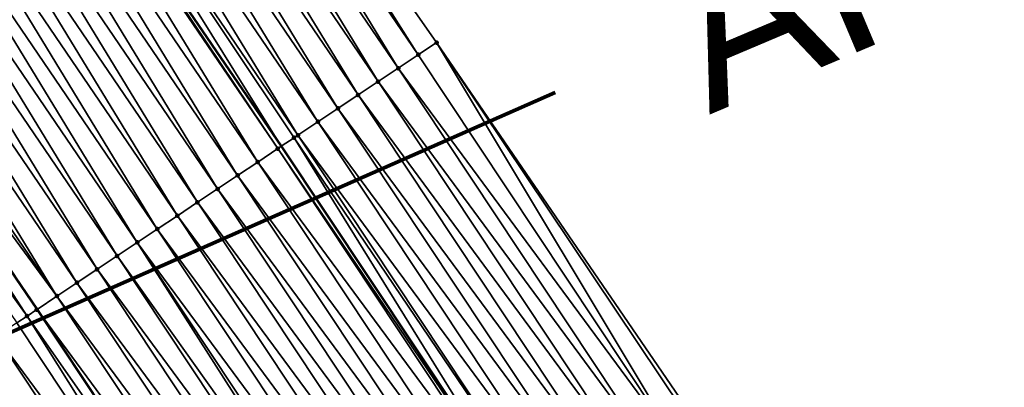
# Model space of a CAD drawing. Header units: feet. Extents: x 2017424 to 2024169, y 808042 to 818730.
# Tile 300 of 329: x 2023226 to 2023267, y 813686 to 813702. Entities that reach past the tile are written whole.
import ezdxf
from ezdxf.enums import TextEntityAlignment as Align

# ---------------------------------------------------------------- set-up
doc = ezdxf.new("R2010")
doc.units = ezdxf.units.FT
doc.header["$MEASUREMENT"] = 0
for name, color, linetype, lineweight in [('EP_Travel Lane', 172, 'Continuous', 53), ('NB-Road Shots', 141, 'Continuous', 100), ('NB-Road X-Section', 40, 'Continuous', 13), ('Notes', 3, 'Continuous', 100), ('STRIPING', 60, 'Continuous', 53)]:
    doc.layers.add(name, color=color, linetype=linetype, lineweight=lineweight)
doc.layers.add('I-77-MM15-17_NB-Surface-BORDER', color=7, linetype='Continuous')
doc.layers.add('I-77-MM15-17_NB-Surface-TIN', color=7, linetype='Continuous')
doc.styles.add('Style-Arial', font='arial.ttf')

msp = doc.modelspace()

# ---------------------------------------------------------------- linework, layer by layer
at = {"layer": 'EP_Travel Lane'}
msp.add_polyline3d([(2023095.217139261, 813890.6225907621, 310.1534967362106), (2023107.427108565, 813874.7935865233, 310.7566388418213), (2023107.427254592, 813874.793397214, 310.7495081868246), (2023119.654622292, 813858.895737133, 311.4049300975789), (2023131.758214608, 813842.9878637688, 312.0704873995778), (2023143.861027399, 813827.0810149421, 312.7758238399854), (2023155.894420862, 813810.9564328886, 313.4268483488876), (2023167.79053418, 813794.891054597, 314.0482284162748), (2023179.768496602, 813778.5941927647, 314.638923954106), (2023191.313452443, 813762.2766654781, 315.3141638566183), (2023202.859272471, 813745.9579167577, 315.9419412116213), (2023214.340250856, 813729.4387250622, 316.5553812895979), (2023225.67862487, 813712.9788930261, 317.2752778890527), (2023237.051608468, 813696.3671786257, 318.0344038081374), (2023248.1236325, 813679.7279441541, 318.7740191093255), (2023258.978480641, 813662.6149926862, 319.6342504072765), (2023269.563442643, 813645.6583717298, 320.2921688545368), (2023280.148145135, 813628.7021664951, 320.9642355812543), (2023290.732528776, 813611.7464720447, 321.6536913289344), (2023301.31671046, 813594.7911011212, 322.3541582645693)], dxfattribs=at)
at = {"layer": 'I-77-MM15-17_NB-Surface-BORDER', "color": 3, "linetype": 'Continuous', "lineweight": -3}
msp.add_polyline3d([(2023099.981966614, 813894.3077199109, 310.3826199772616), (2023112.024581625, 813878.3490316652, 310.9717698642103), (2023124.962038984, 813862.9447357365, 311.6710998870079), (2023135.253353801, 813845.6595841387, 312.3760583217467), (2023149.678667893, 813831.5180665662, 313.0382233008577), (2023162.188576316, 813815.6305179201, 313.7715079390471), (2023174.279209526, 813799.7093756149, 314.3979398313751), (2023186.277343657, 813783.1944106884, 315.0203166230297), (2023197.690052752, 813766.783004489, 315.6771310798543), (2023208.988715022, 813750.2882940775, 316.2572453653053), (2023220.500804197, 813733.6730172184, 316.8662887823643), (2023231.885302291, 813717.2462440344, 317.618751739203), (2023243.484240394, 813700.6593704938, 318.4855936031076), (2023254.778196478, 813684.1673508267, 319.2205184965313), (2023266.639818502, 813667.4269041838, 320.2299291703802), (2023277.513810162, 813650.6522442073, 320.9208020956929), (2023288.587562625, 813634.0023010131, 321.6088760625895), (2023298.196365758, 813616.4331810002, 322.2056896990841), (2023308.09955046, 813599.0497276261, 322.8443003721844)], dxfattribs=at)
at = {"layer": 'I-77-MM15-17_NB-Surface-TIN', "color": 128, "linetype": 'Continuous', "lineweight": -3}
for points in [[(2023242.727568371, 813700.1546119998, 318.4356181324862), (2023231.885302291, 813717.2462440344, 317.618751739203), (2023231.338278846, 813716.8701483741, 317.5886112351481)], [(2023242.727568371, 813700.1546119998, 318.4356181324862), (2023243.484240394, 813700.6593704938, 318.4855936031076), (2023231.885302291, 813717.2462440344, 317.618751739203)], [(2023241.895736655, 813699.5995801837, 318.3775115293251), (2023231.338278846, 813716.8701483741, 317.5886112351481), (2023230.514197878, 813716.303674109, 317.545591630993)], [(2023241.895736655, 813699.5995801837, 318.3775115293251), (2023242.727568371, 813700.1546119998, 318.4356181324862), (2023231.338278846, 813716.8701483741, 317.5886112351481)], [(2023241.063899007, 813699.0445572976, 318.31970458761), (2023230.514197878, 813716.303674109, 317.545591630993), (2023229.690152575, 813715.7371477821, 317.5008670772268)], [(2023241.063899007, 813699.0445572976, 318.31970458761), (2023241.895736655, 813699.5995801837, 318.3775115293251), (2023230.514197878, 813716.303674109, 317.545591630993)], [(2023240.232093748, 813698.4894856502, 318.2602613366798), (2023229.690152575, 813715.7371477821, 317.5008670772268), (2023228.866065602, 813715.1706822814, 317.4581344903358)], [(2023240.232093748, 813698.4894856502, 318.2602613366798), (2023241.063899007, 813699.0445572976, 318.31970458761), (2023229.690152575, 813715.7371477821, 317.5008670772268)], [(2023239.400425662, 813697.9342074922, 318.1938881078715), (2023228.866065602, 813715.1706822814, 317.4581344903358), (2023228.042047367, 813714.6041164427, 317.4121159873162)], [(2023239.400425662, 813697.9342074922, 318.1938881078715), (2023240.232093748, 813698.4894856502, 318.2602613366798), (2023228.866065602, 813715.1706822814, 317.4581344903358)], [(2023238.568869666, 813697.3787605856, 318.1218521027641), (2023228.042047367, 813714.6041164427, 317.4121159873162), (2023227.218484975, 813714.0368851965, 317.3443063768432)], [(2023238.568869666, 813697.3787605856, 318.1218521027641), (2023239.400425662, 813697.9342074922, 318.1938881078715), (2023228.042047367, 813714.6041164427, 317.4121159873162)], [(2023237.737076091, 813696.8236713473, 318.0618185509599), (2023227.218484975, 813714.0368851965, 317.3443063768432), (2023226.394512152, 813713.4702530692, 317.2961170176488)], [(2023237.737076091, 813696.8236713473, 318.0618185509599), (2023238.568869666, 813697.3787605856, 318.1218521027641), (2023227.218484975, 813714.0368851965, 317.3443063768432)], [(2023226.394512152, 813713.4702530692, 317.2961170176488), (2023225.67862487, 813712.9788930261, 317.2752778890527), (2023237.051608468, 813696.3671786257, 318.0344038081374)], [(2023237.581440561, 813696.7200155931, 318.0553842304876), (2023226.394512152, 813713.4702530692, 317.2961170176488), (2023237.051608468, 813696.3671786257, 318.0344038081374)], [(2023237.581440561, 813696.7200155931, 318.0553842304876), (2023237.737076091, 813696.8236713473, 318.0618185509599), (2023226.394512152, 813713.4702530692, 317.2961170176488)], [(2023236.904751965, 813696.2693808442, 318.0285885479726), (2023225.67862487, 813712.9788930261, 317.2752778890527), (2023225.57003332, 813712.9043595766, 317.2721168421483)], [(2023236.904751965, 813696.2693808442, 318.0285885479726), (2023237.051608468, 813696.3671786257, 318.0344038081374), (2023225.67862487, 813712.9788930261, 317.2752778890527)], [(2023236.073008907, 813695.7142155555, 317.9660029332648), (2023225.57003332, 813712.9043595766, 317.2721168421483), (2023224.746224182, 813712.3374885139, 317.2161027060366)], [(2023236.073008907, 813695.7142155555, 317.9660029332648), (2023236.904751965, 813696.2693808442, 318.0285885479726), (2023225.57003332, 813712.9043595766, 317.2721168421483)], [(2023235.241152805, 813695.1592204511, 317.9091282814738), (2023224.746224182, 813712.3374885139, 317.2161027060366), (2023223.922352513, 813711.7707087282, 317.1630777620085)], [(2023235.241152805, 813695.1592204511, 317.9091282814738), (2023236.073008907, 813695.7142155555, 317.9660029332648), (2023224.746224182, 813712.3374885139, 317.2161027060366)], [(2023234.409270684, 813694.604264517, 317.8535680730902), (2023223.922352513, 813711.7707087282, 317.1630777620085), (2023223.098448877, 813711.2039756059, 317.1115809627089)], [(2023234.409270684, 813694.604264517, 317.8535680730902), (2023235.241152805, 813695.1592204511, 317.9091282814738), (2023223.922352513, 813711.7707087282, 317.1630777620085)], [(2023233.577376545, 813694.049326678, 317.7986151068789), (2023223.098448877, 813711.2039756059, 317.1115809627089), (2023222.274519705, 813710.6372797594, 317.0613048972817)], [(2023233.577376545, 813694.049326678, 317.7986151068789), (2023234.409270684, 813694.604264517, 317.8535680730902), (2023223.098448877, 813711.2039756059, 317.1115809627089)], [(2023232.74542796, 813693.4944708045, 317.746412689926), (2023222.274519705, 813710.6372797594, 317.0613048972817), (2023221.450532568, 813710.0706685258, 317.0137997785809)], [(2023232.74542796, 813693.4944708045, 317.746412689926), (2023233.577376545, 813694.049326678, 317.7986151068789), (2023222.274519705, 813710.6372797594, 317.0613048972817)], [(2023231.913566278, 813692.9394841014, 317.6898199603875), (2023221.450532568, 813710.0706685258, 317.0137997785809), (2023220.626583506, 813709.5040017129, 316.9644745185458)], [(2023231.913566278, 813692.9394841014, 317.6898199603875), (2023232.74542796, 813693.4944708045, 317.746412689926), (2023221.450532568, 813710.0706685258, 317.0137997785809)], [(2023231.081752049, 813692.3844259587, 317.6308298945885), (2023220.626583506, 813709.5040017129, 316.9644745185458), (2023219.80273655, 813708.9371858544, 316.9102682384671)], [(2023231.081752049, 813692.3844259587, 317.6308298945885), (2023231.913566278, 813692.9394841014, 317.6898199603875), (2023220.626583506, 813709.5040017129, 316.9644745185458)], [(2023230.250044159, 813691.8292077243, 317.5664675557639), (2023219.80273655, 813708.9371858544, 316.9102682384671), (2023218.97892194, 813708.3703227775, 316.8545156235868)], [(2023230.250044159, 813691.8292077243, 317.5664675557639), (2023231.081752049, 813692.3844259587, 317.6308298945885), (2023219.80273655, 813708.9371858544, 316.9102682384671)], [(2023229.418239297, 813691.2741354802, 317.5070042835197), (2023218.97892194, 813708.3703227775, 316.8545156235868), (2023218.155132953, 813707.8034222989, 316.79753815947)], [(2023229.418239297, 813691.2741354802, 317.5070042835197), (2023230.250044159, 813691.8292077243, 317.5664675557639), (2023218.97892194, 813708.3703227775, 316.8545156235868)], [(2023228.586392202, 813690.7191268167, 317.449674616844), (2023218.155132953, 813707.8034222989, 316.79753815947), (2023217.331316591, 813707.236561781, 316.7418693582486)], [(2023228.586392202, 813690.7191268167, 317.449674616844), (2023229.418239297, 813691.2741354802, 317.5070042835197), (2023218.155132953, 813707.8034222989, 316.79753815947)], [(2023227.754499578, 813690.164186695, 317.3946450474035), (2023217.331316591, 813707.236561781, 316.7418693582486), (2023216.507470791, 813706.669744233, 316.6876077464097)], [(2023227.754499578, 813690.164186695, 317.3946450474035), (2023228.586392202, 813690.7191268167, 317.449674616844), (2023217.331316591, 813707.236561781, 316.7418693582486)], [(2023227.754499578, 813690.164186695, 317.3946450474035), (2023216.507470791, 813706.669744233, 316.6876077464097), (2023215.910350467, 813706.2588602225, 316.6470133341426)], [(2023226.519643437, 813689.340900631, 317.3237525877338), (2023215.683726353, 813706.1027787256, 316.6285006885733), (2023214.860290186, 813705.5353632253, 316.5546570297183)], [(2023226.922474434, 813689.6094460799, 317.3463104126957), (2023215.692579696, 813706.1088762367, 316.6292239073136), (2023215.683726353, 813706.1027787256, 316.6285006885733)], [(2023226.519643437, 813689.340900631, 317.3237525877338), (2023226.922474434, 813689.6094460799, 317.3463104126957), (2023215.683726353, 813706.1027787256, 316.6285006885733)], [(2023215.910350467, 813706.2588602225, 316.6470133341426), (2023215.692579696, 813706.1088762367, 316.6292239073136), (2023226.931224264, 813689.615279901, 317.3468187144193)], [(2023226.922474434, 813689.6094460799, 317.3463104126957), (2023226.931224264, 813689.615279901, 317.3468187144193), (2023215.692579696, 813706.1088762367, 316.6292239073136)], [(2023227.754499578, 813690.164186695, 317.3946450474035), (2023215.910350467, 813706.2588602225, 316.6470133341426), (2023226.931224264, 813689.615279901, 317.3468187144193)], [(2023226.090616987, 813689.0544530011, 317.289503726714), (2023226.519643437, 813689.340900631, 317.3237525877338), (2023214.860290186, 813705.5353632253, 316.5546570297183)], [(2023253.786438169, 813683.5057165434, 319.1537325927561), (2023243.484240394, 813700.6593704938, 318.4855936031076), (2023242.727568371, 813700.1546119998, 318.4356181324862)], [(2023253.786438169, 813683.5057165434, 319.1537325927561), (2023254.618304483, 813684.060696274, 319.2100913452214), (2023243.484240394, 813700.6593704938, 318.4855936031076)], [(2023254.618304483, 813684.060696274, 319.2100913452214), (2023254.778196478, 813684.1673508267, 319.2205184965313), (2023243.484240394, 813700.6593704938, 318.4855936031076)], [(2023253.786438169, 813683.5057165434, 319.1537325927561), (2023242.727568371, 813700.1546119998, 318.4356181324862), (2023241.895736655, 813699.5995801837, 318.3775115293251)], [(2023252.95460724, 813682.9506835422, 319.0955862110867), (2023241.895736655, 813699.5995801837, 318.3775115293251), (2023241.063899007, 813699.0445572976, 318.31970458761)], [(2023252.95460724, 813682.9506835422, 319.0955862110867), (2023253.786438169, 813683.5057165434, 319.1537325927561), (2023241.895736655, 813699.5995801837, 318.3775115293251)], [(2023252.122654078, 813682.3958345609, 319.0436150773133), (2023241.063899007, 813699.0445572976, 318.31970458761), (2023240.232093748, 813698.4894856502, 318.2602613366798)], [(2023252.122654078, 813682.3958345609, 319.0436150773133), (2023252.95460724, 813682.9506835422, 319.0955862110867), (2023241.063899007, 813699.0445572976, 318.31970458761)], [(2023251.290856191, 813681.8407518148, 318.9837993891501), (2023240.232093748, 813698.4894856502, 318.2602613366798), (2023239.400425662, 813697.9342074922, 318.1938881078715)], [(2023251.290856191, 813681.8407518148, 318.9837993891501), (2023252.122654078, 813682.3958345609, 319.0436150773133), (2023240.232093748, 813698.4894856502, 318.2602613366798)], [(2023250.458958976, 813681.2858186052, 318.9290017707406), (2023239.400425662, 813697.9342074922, 318.1938881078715), (2023238.568869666, 813697.3787605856, 318.1218521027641)], [(2023250.458958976, 813681.2858186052, 318.9290017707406), (2023251.290856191, 813681.8407518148, 318.9837993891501), (2023239.400425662, 813697.9342074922, 318.1938881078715)], [(2023249.627069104, 813680.7308743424, 318.8738332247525), (2023238.568869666, 813697.3787605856, 318.1218521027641), (2023237.737076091, 813696.8236713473, 318.0618185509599)], [(2023249.627069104, 813680.7308743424, 318.8738332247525), (2023250.458958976, 813681.2858186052, 318.9290017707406), (2023238.568869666, 813697.3787605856, 318.1218521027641)], [(2023237.581440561, 813696.7200155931, 318.0553842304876), (2023237.051608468, 813696.3671786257, 318.0344038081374), (2023248.1236325, 813679.7279441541, 318.7740191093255)], [(2023248.795238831, 813680.1758403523, 318.8156536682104), (2023237.737076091, 813696.8236713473, 318.0618185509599), (2023237.581440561, 813696.7200155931, 318.0553842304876)], [(2023248.795238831, 813680.1758403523, 318.8156536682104), (2023237.581440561, 813696.7200155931, 318.0553842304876), (2023248.1236325, 813679.7279441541, 318.7740191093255)], [(2023248.795238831, 813680.1758403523, 318.8156536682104), (2023249.627069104, 813680.7308743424, 318.8738332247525), (2023237.737076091, 813696.8236713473, 318.0618185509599)], [(2023247.963277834, 813679.6210031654, 318.7640783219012), (2023236.904751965, 813696.2693808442, 318.0285885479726), (2023236.073008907, 813695.7142155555, 317.9660029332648)], [(2023236.904751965, 813696.2693808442, 318.0285885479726), (2023248.1236325, 813679.7279441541, 318.7740191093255), (2023237.051608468, 813696.3671786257, 318.0344038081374)], [(2023247.963277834, 813679.6210031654, 318.7640783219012), (2023248.1236325, 813679.7279441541, 318.7740191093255), (2023236.904751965, 813696.2693808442, 318.0285885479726)], [(2023247.131561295, 813679.0657979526, 318.7001529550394), (2023236.073008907, 813695.7142155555, 317.9660029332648), (2023235.241152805, 813695.1592204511, 317.9091282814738)], [(2023247.131561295, 813679.0657979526, 318.7001529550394), (2023247.963277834, 813679.6210031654, 318.7640783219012), (2023236.073008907, 813695.7142155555, 317.9660029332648)], [(2023246.299712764, 813678.5107914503, 318.6428958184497), (2023235.241152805, 813695.1592204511, 317.9091282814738), (2023234.409270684, 813694.604264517, 317.8535680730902)], [(2023246.299712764, 813678.5107914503, 318.6428958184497), (2023247.131561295, 813679.0657979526, 318.7001529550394), (2023235.241152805, 813695.1592204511, 317.9091282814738)], [(2023245.467925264, 813677.9556930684, 318.5825554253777), (2023234.409270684, 813694.604264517, 317.8535680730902), (2023233.577376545, 813694.049326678, 317.7986151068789)], [(2023245.467925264, 813677.9556930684, 318.5825554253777), (2023246.299712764, 813678.5107914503, 318.6428958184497), (2023234.409270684, 813694.604264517, 317.8535680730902)], [(2023244.636140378, 813677.4005907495, 318.5220829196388), (2023233.577376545, 813694.049326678, 317.7986151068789), (2023232.74542796, 813693.4944708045, 317.746412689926)], [(2023244.636140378, 813677.4005907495, 318.5220829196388), (2023245.467925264, 813677.9556930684, 318.5825554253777), (2023233.577376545, 813694.049326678, 317.7986151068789)], [(2023243.80434663, 813676.845501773, 318.4620581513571), (2023232.74542796, 813693.4944708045, 317.746412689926), (2023231.913566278, 813692.9394841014, 317.6898199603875)], [(2023243.80434663, 813676.845501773, 318.4620581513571), (2023244.636140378, 813677.4005907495, 318.5220829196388), (2023232.74542796, 813693.4944708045, 317.746412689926)], [(2023242.972474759, 813676.2905304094, 318.4059801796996), (2023231.913566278, 813692.9394841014, 317.6898199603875), (2023231.081752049, 813692.3844259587, 317.6308298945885)], [(2023242.972474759, 813676.2905304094, 318.4059801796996), (2023243.80434663, 813676.845501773, 318.4620581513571), (2023231.913566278, 813692.9394841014, 317.6898199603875)], [(2023241.850041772, 813675.5416452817, 318.3286829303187), (2023231.081752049, 813692.3844259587, 317.6308298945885), (2023230.250044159, 813691.8292077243, 317.5664675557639)], [(2023241.850041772, 813675.5416452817, 318.3286829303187), (2023242.140619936, 813675.735533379, 318.3490408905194), (2023231.081752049, 813692.3844259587, 317.6308298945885)], [(2023242.140619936, 813675.735533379, 318.3490408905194), (2023242.972474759, 813676.2905304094, 318.4059801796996), (2023231.081752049, 813692.3844259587, 317.6308298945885)], [(2023241.308825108, 813675.1804460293, 318.2890707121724), (2023230.250044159, 813691.8292077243, 317.5664675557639), (2023229.418239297, 813691.2741354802, 317.5070042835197)], [(2023241.308825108, 813675.1804460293, 318.2890707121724), (2023241.850041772, 813675.5416452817, 318.3286829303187), (2023230.250044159, 813691.8292077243, 317.5664675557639)], [(2023240.477093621, 813674.6252633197, 318.2259004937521), (2023229.418239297, 813691.2741354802, 317.5070042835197), (2023228.586392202, 813690.7191268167, 317.449674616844)], [(2023240.477093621, 813674.6252633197, 318.2259004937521), (2023241.308825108, 813675.1804460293, 318.2890707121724), (2023229.418239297, 813691.2741354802, 317.5070042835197)], [(2023239.645314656, 813674.0701520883, 318.165128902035), (2023228.586392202, 813690.7191268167, 317.449674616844), (2023227.754499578, 813690.164186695, 317.3946450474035)], [(2023239.645314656, 813674.0701520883, 318.165128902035), (2023240.477093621, 813674.6252633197, 318.2259004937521), (2023228.586392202, 813690.7191268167, 317.449674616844)], [(2023238.81348235, 813673.5151211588, 318.1070520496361), (2023227.754499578, 813690.164186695, 317.3946450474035), (2023226.931224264, 813689.615279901, 317.3468187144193)], [(2023238.81348235, 813673.5151211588, 318.1070520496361), (2023239.645314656, 813674.0701520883, 318.165128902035), (2023227.754499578, 813690.164186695, 317.3946450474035)], [(2023237.149918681, 813672.4049073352, 317.9857987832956), (2023226.519643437, 813689.340900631, 317.3237525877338), (2023226.090616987, 813689.0544530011, 317.289503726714)], [(2023237.981704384, 813672.9600084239, 318.0462300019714), (2023226.922474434, 813689.6094460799, 317.3463104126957), (2023226.519643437, 813689.340900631, 317.3237525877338)], [(2023237.149918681, 813672.4049073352, 317.9857987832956), (2023237.981704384, 813672.9600084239, 318.0462300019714), (2023226.519643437, 813689.340900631, 317.3237525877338)], [(2023226.922474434, 813689.6094460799, 317.3463104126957), (2023237.990457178, 813672.9658498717, 318.0468700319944), (2023226.931224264, 813689.615279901, 317.3468187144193)], [(2023237.981704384, 813672.9600084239, 318.0462300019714), (2023237.990457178, 813672.9658498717, 318.0468700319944), (2023226.922474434, 813689.6094460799, 317.3463104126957)], [(2023238.81348235, 813673.5151211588, 318.1070520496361), (2023226.931224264, 813689.615279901, 317.3468187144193), (2023237.990457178, 813672.9658498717, 318.0468700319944)], [(2023237.149918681, 813672.4049073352, 317.9857987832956), (2023226.090616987, 813689.0544530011, 317.289503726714), (2023225.258798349, 813688.4994014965, 317.2307364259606)], [(2023236.318103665, 813671.8498503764, 317.9268484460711), (2023225.258798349, 813688.4994014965, 317.2307364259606), (2023224.427007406, 813687.9443082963, 317.1705699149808)], [(2023236.318103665, 813671.8498503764, 317.9268484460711), (2023237.149918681, 813672.4049073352, 317.9857987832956), (2023225.258798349, 813688.4994014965, 317.2307364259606)], [(2023235.486347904, 813671.2947042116, 317.8649045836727), (2023224.427007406, 813687.9443082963, 317.1705699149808), (2023223.595205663, 813687.3892313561, 317.1109490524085)], [(2023235.486347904, 813671.2947042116, 317.8649045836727), (2023236.318103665, 813671.8498503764, 317.9268484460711), (2023224.427007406, 813687.9443082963, 317.1705699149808)], [(2023234.654618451, 813670.7395184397, 317.8016316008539), (2023223.595205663, 813687.3892313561, 317.1109490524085), (2023222.763346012, 813686.8342415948, 317.0542536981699)], [(2023234.654618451, 813670.7395184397, 317.8016316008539), (2023235.486347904, 813671.2947042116, 317.8649045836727), (2023223.595205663, 813687.3892313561, 317.1109490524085)], [(2023233.822843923, 813670.1844005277, 317.7406358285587), (2023222.763346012, 813686.8342415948, 317.0542536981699), (2023221.931504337, 813686.2792247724, 316.9966502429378)], [(2023233.822843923, 813670.1844005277, 317.7406358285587), (2023234.654618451, 813670.7395184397, 317.8016316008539), (2023222.763346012, 813686.8342415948, 317.0542536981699)]]:
    msp.add_3dface(points, dxfattribs=at)
at = {"layer": 'NB-Road Shots', "lineweight": 100}
for p in [(2023243.484240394, 813700.6593704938, 318.4855936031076), (2023242.727568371, 813700.1546119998, 318.4356181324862), (2023241.895736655, 813699.5995801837, 318.3775115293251), (2023241.063899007, 813699.0445572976, 318.31970458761), (2023240.232093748, 813698.4894856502, 318.2602613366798), (2023239.400425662, 813697.9342074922, 318.1938881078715), (2023238.568869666, 813697.3787605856, 318.1218521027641), (2023237.581440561, 813696.7200155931, 318.0553842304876), (2023237.737076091, 813696.8236713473, 318.0618185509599), (2023236.904751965, 813696.2693808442, 318.0285885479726), (2023236.073008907, 813695.7142155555, 317.9660029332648), (2023235.241152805, 813695.1592204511, 317.9091282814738), (2023234.409270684, 813694.604264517, 317.8535680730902), (2023233.577376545, 813694.049326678, 317.7986151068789), (2023232.74542796, 813693.4944708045, 317.746412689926), (2023231.913566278, 813692.9394841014, 317.6898199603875), (2023231.081752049, 813692.3844259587, 317.6308298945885), (2023230.250044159, 813691.8292077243, 317.5664675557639), (2023229.418239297, 813691.2741354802, 317.5070042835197), (2023228.586392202, 813690.7191268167, 317.449674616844), (2023227.754499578, 813690.164186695, 317.3946450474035), (2023226.519643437, 813689.340900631, 317.3237525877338), (2023226.922474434, 813689.6094460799, 317.3463104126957)]:
    msp.add_point(p, dxfattribs=at)
at = {"layer": 'NB-Road X-Section', "extrusion": (0.5647738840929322, -0.8244163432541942, 0.03698854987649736), "elevation": 471838.481948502, "flags": 128}
msp.add_lwpolyline([(2129008.585189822, -17146.73616394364), (2129007.921351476, -17146.76632508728), (2129006.921351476, -17146.80937415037), (2129005.921351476, -17146.85412933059), (2129004.921351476, -17146.89689117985), (2129003.921351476, -17146.94294119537), (2129002.921351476, -17147.01079724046), (2129001.921351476, -17147.05901959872), (2129000.921351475, -17147.08303620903), (2128999.921351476, -17147.13908870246), (2128998.921351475, -17147.19214995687), (2128997.921351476, -17147.2436820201), (2128996.921351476, -17147.29399251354), (2128995.921351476, -17147.34153016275), (2128994.921351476, -17147.39088919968), (2128993.921351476, -17147.44513259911), (2128992.921351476, -17147.5009233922), (2128991.921351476, -17147.5579398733), (2128990.921351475, -17147.61364679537), (2128989.921351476, -17147.66794556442), (2128989.196523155, -17147.70856777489), (2128988.921351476, -17147.72709309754), (2128987.921351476, -17147.80098732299), (2128986.921351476, -17147.86324835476), (2128985.921351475, -17147.93079236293), (2128984.921351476, -17147.99678374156), (2128983.921351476, -17148.05966014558), (2128982.921351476, -17148.12002806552), (2128981.921351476, -17148.18298666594), (2128980.921351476, -17148.24954250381), (2128979.921351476, -17148.31912092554), (2128978.921351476, -17148.38747914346), (2128977.921351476, -17148.45623651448), (2128976.921351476, -17148.52520817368), (2128975.944142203, -17148.6097733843), (2128975.921351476, -17148.61214180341), (2128975.318142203, -17148.67862335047)], dxfattribs=at)
at = {"layer": 'NB-Road X-Section', "extrusion": (0.5529465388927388, -0.8324493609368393, 0.03575173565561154), "elevation": 441392.2744739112, "flags": 128}
msp.add_lwpolyline([(2135545.958285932, -15471.94550224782), (2135545.048708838, -15471.99550968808), (2135544.048708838, -15472.05365346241), (2135543.048708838, -15472.11149738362), (2135542.048708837, -15472.17097866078), (2135541.048708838, -15472.23739434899), (2135540.048708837, -15472.30947643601), (2135539.048708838, -15472.36954839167), (2135538.861714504, -15472.37598682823), (2135538.048708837, -15472.40279965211), (2135537.048708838, -15472.46542530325), (2135536.048708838, -15472.52233633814), (2135535.048708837, -15472.57793208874), (2135534.048708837, -15472.63292020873), (2135533.048708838, -15472.68515601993), (2135532.048708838, -15472.7417849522), (2135531.048708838, -15472.80081275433), (2135530.048708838, -15472.86521626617), (2135529.048708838, -15472.92471757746), (2135528.048708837, -15472.98208391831), (2135527.048708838, -15473.03714869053), (2135526.048708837, -15473.08551424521), (2135525.564571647, -15473.10808650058), (2135525.048708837, -15473.14235727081), (2135524.048708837, -15473.20116216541), (2135523.048708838, -15473.26136716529), (2135522.048708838, -15473.32102616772), (2135521.048708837, -15473.37775779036), (2135520.048708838, -15473.4353980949), (2135519.048708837, -15473.49352417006), (2135518.048708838, -15473.55422862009), (2135517.048708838, -15473.61607621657), (2135516.048708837, -15473.67802948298), (2135515.048708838, -15473.74139174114), (2135514.048708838, -15473.80657094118), (2135513.048708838, -15473.87324190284), (2135512.048708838, -15473.93160460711)], dxfattribs=at)
at = {"layer": 'Notes'}
msp.add_line((2023213.565348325, 813683.2695375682, 316.4449254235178), (2023248.401880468, 813698.5881024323, 316.4449254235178), dxfattribs=at)
at = {"layer": 'STRIPING'}
msp.add_polyline3d([(2023073.516586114, 813899.0555813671, 308.7971813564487), (2023085.784513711, 813883.3150108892, 309.4079319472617), (2023097.993694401, 813867.4870290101, 310.0495802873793), (2023097.993638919, 813867.4871009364, 310.0522895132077), (2023110.17300046, 813851.6549293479, 310.7491357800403), (2023122.276508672, 813835.7471665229, 311.4189844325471), (2023134.380529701, 813819.8387296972, 312.0626638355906), (2023146.325013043, 813803.8409781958, 312.6656429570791), (2023158.221365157, 813787.7756104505, 313.2827089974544), (2023170.021330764, 813771.6990166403, 313.9061784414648), (2023181.535205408, 813755.3557940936, 314.4829145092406), (2023193.046966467, 813739.0155716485, 315.1760662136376), (2023204.397705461, 813722.596164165, 315.8570826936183), (2023215.692579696, 813706.1088762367, 316.6292239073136), (2023226.931224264, 813689.615279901, 317.3468187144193), (2023237.990457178, 813672.9658498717, 318.0468700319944), (2023248.650783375, 813656.1288289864, 318.8417219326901), (2023259.243926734, 813639.1771383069, 319.4951763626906), (2023269.836689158, 813622.2260572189, 320.1693869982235), (2023280.428916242, 813605.2758328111, 320.8727659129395)], dxfattribs=at)

# ---------------------------------------------------------------- texts
at = {"layer": 'Notes', "style": 'Style-Arial'}
msp.add_text('APPROACH SLAB', height=6.343969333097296, rotation=22.93168077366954, dxfattribs=at).set_placement((2023252.306015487, 813703.5112406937, -590.8548859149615), align=Align.TOP_LEFT)

doc.saveas('drawing.dxf')
